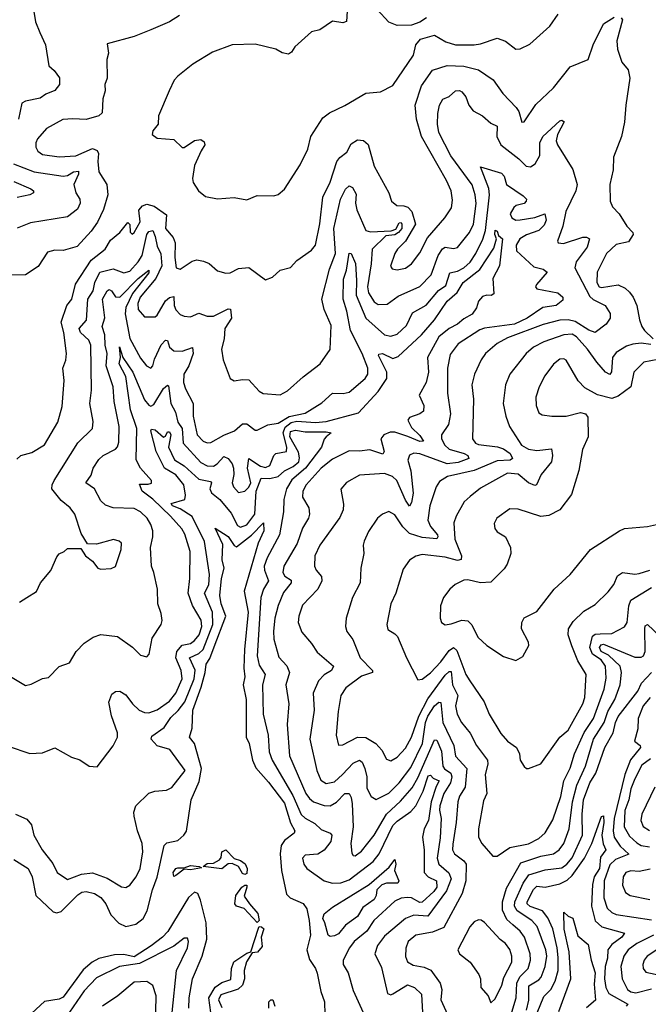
# Model space of a CAD drawing. Extents: x 1245515 to 1420776, y 606314 to 671314.
# Tile 311 of 385: x 1391356 to 1394369, y 648214 to 652936. Entities that reach past the tile are written whole.
import ezdxf

# ---------------------------------------------------------------- set-up
doc = ezdxf.new("R2010")
doc.units = 0

msp = doc.modelspace()

# ---------------------------------------------------------------- linework, layer by layer
at = {"layer": '0CON10XD'}
for points in [[(1391424.5, 652975), (1391431.5, 652925), (1391452.2, 652875), (1391480.8, 652815), (1391495.7, 652715), (1391521.7, 652691.7), (1391546.5, 652656.5), (1391546.4, 652625), (1391525, 652596.6), (1391481.1, 652578.9), (1391455, 652558.6), (1391384.4, 652545.6), (1391366.2, 652535), (1391350.6, 652459.4)], [(1392928.3, 653001.7), (1392923, 652927), (1392905, 652921.1), (1392855, 652928.6), (1392795, 652887.1), (1392755, 652877.5), (1392675, 652806), (1392659.5, 652780.5), (1392645, 652770), (1392615, 652776), (1392584.5, 652794.5), (1392485, 652818.9), (1392375, 652815.6), (1392279.8, 652780.2), (1392187, 652723), (1392115, 652664.3), (1392097.1, 652645), (1392072.9, 652595), (1392021.2, 652475), (1392020, 652435), (1391995, 652402.5), (1391991.2, 652385), (1392015, 652366.7), (1392095, 652361.2), (1392135, 652322.5), (1392145, 652322.5), (1392195, 652355.6), (1392225, 652361.4), (1392239.8, 652349.8), (1392243.3, 652335), (1392226.9, 652306.9), (1392195, 652236.2), (1392184.4, 652174.4), (1392187.5, 652155), (1392214.2, 652114.2), (1392247.5, 652087.5), (1392305, 652075.8), (1392385, 652083.3), (1392445, 652072.5), (1392495, 652093.3), (1392575, 652091.2), (1392595, 652096.7), (1392625, 652122.5), (1392700.9, 652239.1), (1392736.9, 652315), (1392751.9, 652375), (1392808.6, 652465), (1392840.9, 652489.1), (1392915, 652524.2), (1393016.1, 652583.9), (1393085, 652590), (1393145, 652620), (1393244.4, 652765), (1393254.5, 652815), (1393277.1, 652842.9), (1393345, 652861.1), (1393399.1, 652829.1), (1393445, 652814.7), (1393535, 652814.6), (1393565, 652819.1), (1393645, 652846.4), (1393685, 652832.7), (1393735, 652794.2), (1393755, 652795.8), (1393802.2, 652817.8), (1393897.8, 652905), (1393937.4, 652962.6)], [(1393305.8, 652944.2), (1393275, 652924), (1393235, 652910), (1393165, 652907.1), (1393125, 652924), (1393070, 652985)], [(1392121.9, 652955), (1392075, 652925.6), (1391985, 652886.5), (1391905, 652855.6), (1391775, 652820), (1391782, 652775), (1391774, 652745), (1391776, 652655), (1391764.2, 652625), (1391765.8, 652595), (1391754.6, 652555.4), (1391751.2, 652488.8), (1391736, 652474), (1391675, 652457.2), (1391610.5, 652460.5), (1391562.9, 652457.1), (1391485, 652414.6), (1391441.9, 652365), (1391433.3, 652345), (1391433.3, 652325), (1391443.1, 652305), (1391465, 652289.6), (1391545, 652278.7), (1391625, 652282.8), (1391705, 652317.8), (1391728.1, 652308.1), (1391734.3, 652294.3), (1391730.3, 652255), (1391736.2, 652206.2), (1391774.2, 652145), (1391779.5, 652095), (1391758.1, 652025), (1391729.5, 651965), (1391698.6, 651921.4), (1391631.3, 651848.7), (1391565, 651828.1), (1391525, 651830.6), (1391488.9, 651821.1), (1391445, 651751.9), (1391385, 651712.3), (1391305, 651710.9)], [(1391342.7, 650827.3), (1391362.5, 650845), (1391415, 650860.5), (1391475, 650897.5), (1391538.9, 651005), (1391559.3, 651080.7), (1391570, 651205), (1391563.2, 651265), (1391577.4, 651302.6), (1391580, 651335), (1391568.1, 651435), (1391555.9, 651485), (1391581.9, 651565), (1391605.8, 651595), (1391623.5, 651666.5), (1391698.2, 651781.8), (1391766.2, 651835), (1391792.3, 651877.7), (1391836.4, 651915), (1391875, 651962.5), (1391884.2, 651954.2), (1391886.5, 651916.5), (1391895, 651907.5), (1391905, 651915.7), (1391933.1, 651966.9), (1391927.6, 652022.4), (1391945, 652043.2), (1391965, 652051.1), (1392001.2, 652041.2), (1392059.7, 651999.7), (1392054.5, 651934.5), (1392091.3, 651891.3), (1392101.3, 651865), (1392100, 651795), (1392106, 651745), (1392125, 651738.9), (1392183, 651777), (1392205, 651783.8), (1392237.9, 651777.9), (1392265, 651766), (1392305, 651730.8), (1392345, 651720.6), (1392365, 651721.1), (1392405, 651743.1), (1392455, 651746.7), (1392535, 651688.8), (1392568.7, 651701.3), (1392605, 651734), (1392655, 651747.5), (1392685, 651780), (1392755, 651830.6), (1392773.6, 651855), (1392795, 651956.7), (1392809.7, 652085), (1392845, 652156.7), (1392876.4, 652255), (1392890.8, 652275), (1392925, 652300), (1392945, 652340.5), (1392975, 652359.1), (1393005, 652356.9), (1393026.8, 652336.8), (1393055, 652233.8), (1393126.2, 652105), (1393138.6, 652065), (1393164.5, 652044.5), (1393197.4, 652042.6), (1393216.7, 652036.7), (1393235.8, 652015.8), (1393252.8, 651955), (1393206.2, 651873.8), (1393166.8, 651835), (1393154.7, 651815), (1393134.2, 651754.2), (1393141.3, 651741.3), (1393165.5, 651735.5), (1393205, 651744), (1393235, 651764.5), (1393275, 651817.5), (1393310.9, 651889.1), (1393393.5, 651985), (1393426.5, 652033.5), (1393430.6, 652070.6), (1393423.8, 652115), (1393401.8, 652165), (1393281.6, 652375), (1393258.1, 652458.1), (1393252.2, 652525), (1393281.8, 652618.2), (1393335, 652693.1), (1393405, 652715.7), (1393485, 652712), (1393555.2, 652695.2), (1393625, 652647.9), (1393671.5, 652581.5), (1393736.5, 652515), (1393748.9, 652495), (1393763.3, 652445), (1393775, 652446.2), (1393830.6, 652529.4), (1393915, 652609.4), (1393995, 652710), (1394080.5, 652745), (1394104.7, 652815.3), (1394155, 652916.5), (1394205, 652948.1)], [(1394240, 652945), (1394246, 652935), (1394219.1, 652835), (1394222.3, 652795), (1394242.4, 652732.4), (1394272.9, 652695), (1394280.6, 652655), (1394260.9, 652525), (1394256, 652444), (1394240.5, 652375), (1394203, 652277), (1394201.1, 652215), (1394184.4, 652145), (1394186.7, 652065), (1394197.8, 652037.8), (1394230, 652005), (1394266.2, 651945), (1394295.3, 651915.3), (1394296.4, 651905), (1394275, 651870.4), (1394215, 651858.1), (1394169.3, 651815), (1394123.8, 651725), (1394122.6, 651675), (1394133.5, 651655), (1394145, 651651.6), (1394225, 651663.6), (1394258.8, 651648.8), (1394279.7, 651629.7), (1394297.6, 651605), (1394314.2, 651565), (1394326.5, 651496.5), (1394338.9, 651465), (1394351.1, 651445), (1394392.5, 651405)], [(1391355, 650142), (1391391.2, 650165), (1391437, 650193), (1391455.6, 650234.4), (1391506.4, 650293.6), (1391535, 650360), (1391545.9, 650374.1), (1391570, 650385), (1391585, 650400), (1391650, 650400), (1391671.2, 650365), (1391705, 650338.8), (1391731.2, 650305), (1391745, 650300), (1391795, 650303.1), (1391816.3, 650313.7), (1391843.3, 650395), (1391844.3, 650425), (1391833.8, 650435), (1391806.8, 650443.2), (1391725, 650420), (1391681.7, 650421.7), (1391651.2, 650471.2), (1391621.2, 650565), (1391597.8, 650595), (1391555, 650630), (1391510, 650685), (1391511.5, 650705), (1391521.8, 650725), (1391635, 650906.5), (1391704.7, 650975.3), (1391709.3, 651009.3), (1391692.4, 651095), (1391701.2, 651158.8), (1391697.3, 651375), (1391688.2, 651398.2), (1391647.2, 651435), (1391641.3, 651455), (1391676.2, 651495), (1391683.2, 651595), (1391707.8, 651635), (1391716.2, 651675), (1391740, 651725), (1391805, 651740.6), (1391855, 651722.2), (1391885, 651730.3), (1391925, 651773.8), (1391943.6, 651805), (1391965, 651906.1), (1391975, 651920.5), (1391994.4, 651924.4), (1392006.4, 651896.4), (1392015, 651849.1), (1392032.6, 651812.6), (1392038.1, 651755), (1392009, 651695), (1391933.6, 651605), (1391922, 651575), (1391924.1, 651545), (1391955, 651510), (1392005, 651510.9), (1392015, 651518.1), (1392055, 651586.6), (1392075, 651603.6), (1392095, 651608), (1392096.9, 651565), (1392104.2, 651544.2), (1392125, 651522.5), (1392145, 651514.3), (1392175, 651510.8), (1392215, 651527.9), (1392255, 651513.7), (1392285, 651513.2), (1392355, 651549.2), (1392367.1, 651547.1), (1392372.2, 651505), (1392340.3, 651455), (1392337.2, 651405), (1392323.8, 651355), (1392330.9, 651305), (1392364.5, 651214.5), (1392385, 651204.2), (1392425, 651210.8), (1392455, 651208), (1392505, 651154.3), (1392522.8, 651142.8), (1392605, 651136.4), (1392639.4, 651155), (1392715, 651223.3), (1392796.7, 651285), (1392845.3, 651354.7), (1392848.7, 651468.7), (1392816.2, 651545), (1392803.8, 651595), (1392841.4, 651738.6), (1392869.4, 651815), (1392861.6, 651935), (1392894.8, 652075), (1392917.5, 652122.5), (1392935, 652139.6), (1392951.4, 652131.4), (1392969.3, 652099.3), (1392966.7, 652055), (1392973.1, 652023.1), (1393015.7, 651925), (1393038.3, 651918.3), (1393137.3, 651922.7), (1393158.5, 651931.5), (1393175, 651961), (1393185, 651962.7), (1393188.7, 651955), (1393187.5, 651935), (1393172, 651915), (1393155, 651903.7), (1393111.3, 651898.7), (1393046.4, 651835), (1393041.5, 651765), (1393022.7, 651655), (1393028.5, 651625), (1393055, 651583.2), (1393075, 651570), (1393118.5, 651571.5), (1393170.7, 651609.3), (1393275, 651655.9), (1393328.2, 651711.8), (1393362.2, 651805), (1393382.5, 651837.5), (1393395, 651844.1), (1393435, 651837.7), (1393455, 651843.6), (1393511.9, 651915), (1393531.1, 651955), (1393544.3, 652054.3), (1393540, 652095), (1393525, 652143.8), (1393423.5, 652283.5), (1393366.1, 652395), (1393358.8, 652435), (1393360.6, 652485), (1393368.9, 652525), (1393385, 652554.4), (1393415, 652567.5), (1393445, 652594.3), (1393465, 652595.6), (1393475, 652589.4), (1393495, 652565.7), (1393509.4, 652525), (1393529.3, 652499.3), (1393575, 652474.2), (1393615, 652439.4), (1393645, 652425.5), (1393643.8, 652375), (1393662.5, 652335), (1393748.6, 652268.6), (1393783.2, 652233.2), (1393805, 652230.7), (1393826.4, 652243.6), (1393850, 652285), (1393850, 652345), (1393863.8, 652376.2), (1393945, 652450.9), (1393955, 652454.4), (1393965.4, 652445.4), (1393934.7, 652385.3), (1393928.5, 652355), (1393934.6, 652335), (1394007.8, 652217.8), (1394027.8, 652145), (1394021.9, 652115), (1393974.7, 652015), (1393960.4, 651945), (1393934.3, 651874.3), (1393937.5, 651865), (1393962.8, 651862.8), (1394055, 651892.5), (1394072.8, 651892.8), (1394086.9, 651885), (1394076, 651845), (1394024.2, 651775), (1394017.2, 651745), (1394088.9, 651608.9), (1394105, 651593.6), (1394162.2, 651565), (1394186.2, 651526.2), (1394186.9, 651505), (1394167.8, 651475), (1394114.4, 651435.6), (1394085, 651446.8), (1394018.4, 651488.4), (1393985, 651495.5), (1393945, 651494.2), (1393865, 651474.2), (1393695, 651409.8), (1393645, 651382.2), (1393589.1, 651335), (1393567.9, 651305), (1393536.9, 651235), (1393523.3, 651185), (1393531.5, 651115), (1393526.9, 650925), (1393540.9, 650905), (1393555, 650898.6), (1393646.9, 650886.9), (1393675, 650877), (1393707.7, 650855), (1393718.5, 650831.5), (1393706.5, 650823.5), (1393645, 650820), (1393535, 650774.1), (1393407.5, 650745), (1393368.5, 650721.5), (1393353.1, 650695), (1393321.6, 650605), (1393313.1, 650535), (1393324.8, 650505), (1393359.2, 650465), (1393361.1, 650455), (1393355, 650446.5), (1393285, 650452.1), (1393225, 650472), (1393192.7, 650502.7), (1393155, 650561.5), (1393125, 650577.1), (1393095, 650564.3), (1393071.4, 650545), (1393028.8, 650481.2), (1393007.8, 650435), (1393002.2, 650415), (1393006.4, 650375), (1392991.2, 650305), (1392989.1, 650235), (1392950.9, 650165), (1392921.8, 650065), (1392917.8, 650025), (1392925, 650001.2), (1392952.9, 649962.9), (1392988.5, 649875), (1393047.1, 649815), (1393048, 649805), (1392995, 649786.9), (1392919, 649731), (1392895.4, 649695), (1392882.3, 649617.7), (1392872.5, 649505), (1392885, 649457.1), (1392905, 649457.3), (1392975, 649494.1), (1393015, 649492.7), (1393063.8, 649463.8), (1393091.9, 649431.9), (1393115, 649390), (1393135, 649380.6), (1393165, 649399.6), (1393205, 649442.3), (1393235, 649495.5), (1393268.9, 649595), (1393312, 649678), (1393395, 649792.5), (1393415, 649810.2), (1393425, 649809.6), (1393430.7, 649745), (1393455.8, 649695), (1393445.6, 649645), (1393452.6, 649605), (1393474.6, 649565), (1393515, 649513.5), (1393545.3, 649455), (1393598.8, 649385), (1393600, 649365), (1393586.9, 649315), (1393595.3, 649225), (1393579.5, 649189.5), (1393554.7, 649055), (1393555.4, 649015.4), (1393571.1, 648985), (1393623.6, 648923.6), (1393645, 648923.8), (1393705, 648965.4), (1393795, 648983.8), (1393845, 649009.1), (1393875, 649036.5), (1393912.2, 649097.8), (1393949.6, 649210.4), (1393964, 649285), (1393994.2, 649345.8), (1394016.4, 649415), (1394062.3, 649517.7), (1394106.4, 649585), (1394158.6, 649725), (1394167.5, 649777.5), (1394164.3, 649835), (1394143.4, 649865), (1394102.1, 649892.1), (1394088.5, 649925), (1394101.5, 649978.5), (1394115, 649988.7), (1394139.3, 649990.7)], [(1391327.3, 652245), (1391425, 652205.5), (1391565, 652185.2), (1391585, 652188.2), (1391615, 652206.1), (1391638.7, 652208.7), (1391639, 652195), (1391615.2, 652145), (1391625.2, 652105.2), (1391644.8, 652074.8), (1391646, 652056), (1391632.8, 652027.2), (1391585, 651989.8), (1391408, 651962), (1391345, 651936.4)], [(1391796.2, 651635), (1391815, 651606.7), (1391835.7, 651604.3), (1391924.1, 651695), (1391975, 651734), (1391975, 651720.9), (1391897.1, 651622.9), (1391864.9, 651555), (1391861.5, 651525), (1391885, 651407.1), (1391935, 651312.5), (1391963.6, 651275), (1391985, 651264.6), (1391994.7, 651275.3), (1392001.8, 651308.2), (1392035, 651376.2), (1392055, 651398.8), (1392065, 651396.9), (1392075, 651364.5), (1392095, 651347.4), (1392135, 651346.1), (1392185, 651364.3), (1392187.2, 651335), (1392167.7, 651275), (1392143.5, 651235), (1392141.6, 651195), (1392150.7, 651165), (1392187.2, 651095), (1392188.6, 651035), (1392207.5, 650945), (1392235, 650914.6), (1392255, 650906.9), (1392272.1, 650907.9), (1392335, 650943.5), (1392386.5, 650963.5), (1392425, 650997.1), (1392445, 650996.8), (1392485, 650967.5), (1392495, 650967.3), (1392545, 650992.7), (1392595, 651000.5), (1392647.3, 651032.7), (1392725, 651049.3), (1392805, 651097.9), (1392855, 651144.5), (1392907.6, 651142.4), (1392935, 651149.1), (1393011.8, 651215), (1393024.7, 651235.3), (1393025.8, 651265), (1392998.1, 651335), (1392941.2, 651445), (1392925, 651537.5), (1392907.2, 651595), (1392908.4, 651691.6), (1392922.9, 651735), (1392935, 651815.6), (1392945, 651814.4), (1392966.3, 651766.3), (1392970.5, 651685), (1392969.7, 651615), (1393015, 651504.7), (1393105, 651424.2), (1393135, 651417.5), (1393165, 651428.1), (1393210.8, 651469.2), (1393239.8, 651530.2), (1393305, 651565.8), (1393363.2, 651636.8), (1393398.6, 651661.4), (1393418.7, 651721.3), (1393455, 651729.5), (1393485, 651745.5), (1393515, 651773), (1393542.4, 651815), (1393576.2, 651883.8), (1393589, 651925), (1393608.9, 652095), (1393605.5, 652125.5), (1393565, 652230), (1393665, 652199.2), (1393678.2, 652185), (1393690, 652145), (1393769.5, 652090.5), (1393784.8, 652075), (1393784.3, 652065), (1393775, 652054.8), (1393735.5, 652045), (1393725, 652035.3), (1393707.9, 652005), (1393714.5, 651985), (1393734.8, 651974.8), (1393755, 651975.8), (1393825, 651987), (1393874, 652004), (1393880.1, 651975), (1393869.5, 651950.5), (1393845.1, 651924.9), (1393785, 651904.5), (1393753.3, 651885), (1393735.9, 651855), (1393736.9, 651826.9), (1393820.8, 651750.8), (1393865, 651738.9), (1393884.4, 651725), (1393833.1, 651665), (1393829.1, 651655), (1393834.4, 651645), (1393936.5, 651626.5), (1393959.5, 651605), (1393960, 651590), (1393927.1, 651565), (1393864.2, 651555), (1393788.5, 651505), (1393728.1, 651475), (1393585, 651456.8), (1393561.6, 651448.4), (1393458.6, 651381.4), (1393419.8, 651330.2), (1393406.3, 651265), (1393406.3, 651145), (1393421.6, 651045), (1393411.9, 650995), (1393378.8, 650945), (1393378, 650925), (1393393.4, 650895), (1393415, 650875.2), (1393486.2, 650855), (1393503.9, 650845), (1393509.5, 650830.5), (1393457.8, 650812.2), (1393405, 650804.9), (1393275, 650853.3), (1393245, 650856.2), (1393225, 650847.1), (1393217.5, 650822.5), (1393231.6, 650771.6), (1393243, 650665), (1393235, 650620), (1393225, 650602.9), (1393205, 650631.8), (1393164.3, 650725), (1393143.6, 650745), (1393105, 650758.9), (1392985, 650750.5), (1392923.1, 650716.9), (1392895.7, 650684.3), (1392907.8, 650612.2), (1392906.1, 650585), (1392891.3, 650548.7), (1392795.2, 650414.8), (1392771.2, 650365), (1392768.9, 650315), (1392777.1, 650295), (1392802.5, 650265), (1392803.8, 650245), (1392785, 650204.4), (1392712.6, 650127.4), (1392694.2, 650075.8), (1392691.8, 650045), (1392708, 649998), (1392755, 649944.4), (1392782.4, 649902.4), (1392860, 649835), (1392851.2, 649815), (1392815.9, 649794.1), (1392788, 649765), (1392762.7, 649705), (1392767.8, 649625), (1392747.5, 649485), (1392781.1, 649335), (1392799.1, 649289.1), (1392825, 649272.6), (1392865, 649279.8), (1392903.4, 649315), (1392955, 649369.4), (1392985, 649383.8), (1392997.3, 649375), (1393011.1, 649345), (1393019.6, 649305), (1393019.5, 649249.5), (1393040.5, 649210.5), (1393065, 649195.4), (1393125, 649226.8), (1393175, 649276.5), (1393230.6, 649349.4), (1393287.8, 649465), (1393302, 649565), (1393313, 649595), (1393345, 649645.7), (1393365, 649662), (1393375, 649661.4), (1393384.2, 649565), (1393437, 649455), (1393445, 649403.3), (1393499.6, 649345), (1393491.8, 649255), (1393465, 649212.2), (1393455.7, 649185), (1393449, 649085), (1393431.7, 648981.8), (1393431.2, 648955), (1393440, 648935), (1393485, 648902.3), (1393496.2, 648885), (1393495.2, 648805), (1393477.5, 648745), (1393388.8, 648581.2), (1393335, 648559.8), (1393254.4, 648545), (1393218.8, 648515), (1393206.9, 648483.1), (1393205, 648442.5), (1393215, 648417.8), (1393242, 648402), (1393295, 648391.2), (1393327.4, 648377.4), (1393371.1, 648315), (1393379.3, 648285), (1393375.4, 648235), (1393406.7, 648165)], [(1391329, 652159), (1391410, 652125), (1391422.5, 652115), (1391422, 652105), (1391405, 652095.7), (1391345, 652082.5)], [(1391301.5, 649451.5), (1391405, 649416.9), (1391465, 649420), (1391525, 649444.3), (1391605, 649398.8), (1391645, 649386.7), (1391690, 649355), (1391728.3, 649351.7), (1391805, 649453.3), (1391825.6, 649495), (1391825.6, 649515), (1391796.3, 649596.3), (1391783.1, 649663.1), (1391798.8, 649701.2), (1391815, 649713.3), (1391836.7, 649715), (1391865, 649697.8), (1391897.1, 649655), (1391929.4, 649625), (1391955, 649612.5), (1391975, 649611), (1392015, 649626), (1392075, 649667.1), (1392105.2, 649705), (1392135.2, 649775), (1392130.8, 649815), (1392105.2, 649875), (1392110.2, 649905), (1392134.6, 649935.4), (1392175, 649944.1), (1392195, 649958.6), (1392216.2, 649985), (1392228.7, 650025), (1392225.6, 650055.6), (1392185, 650125.6), (1392163.8, 650185), (1392172.2, 650255), (1392173.1, 650385), (1392148.2, 650468.2), (1392133.6, 650493.6), (1392079.2, 650555), (1391995, 650636), (1391943.1, 650675), (1391931.4, 650708.6), (1391972.1, 650707.9), (1391987.6, 650712.4), (1391988.8, 650725), (1391935.9, 650785), (1391914.7, 650824.8), (1391917.1, 650975), (1391887.9, 651065), (1391864.9, 651225), (1391832.9, 651285), (1391840, 651315), (1391835, 651366.7), (1391850.5, 651315), (1391898.8, 651245), (1391955, 651112.2), (1391975, 651087.1), (1391985, 651082.9), (1391999.6, 651090.4), (1392045, 651167.6), (1392065, 651183.5), (1392069.6, 651179.6), (1392081.2, 651095), (1392103.8, 651053.8), (1392114.4, 651005), (1392135.4, 650975), (1392140.7, 650905), (1392225, 650812.2), (1392255, 650796.7), (1392285, 650795.2), (1392302.2, 650805), (1392335, 650840.7), (1392355, 650831.5), (1392375, 650806.4), (1392381.3, 650785), (1392382.8, 650755), (1392375.3, 650715), (1392380.4, 650695), (1392405, 650667.8), (1392435, 650674.4), (1392455, 650694.4), (1392464, 650715), (1392448.3, 650785), (1392455, 650831.4), (1392510.3, 650795), (1392535, 650787.6), (1392555, 650798.2), (1392574.8, 650845.2), (1392584.5, 650855), (1392635, 650864.6), (1392637, 650885), (1392618.6, 650955), (1392628.9, 650981.1), (1392656.9, 651003.1), (1392685, 651010.1), (1392775, 651004.3), (1392825, 651009.3), (1392979.6, 651050.4), (1393075, 651152.5), (1393116.5, 651215), (1393115.7, 651245), (1393076.7, 651325), (1393078.3, 651331.7), (1393095, 651334.6), (1393145, 651311.3), (1393169.8, 651320.2), (1393282.9, 651425), (1393343.8, 651496.2), (1393405.8, 651585), (1393453, 651627), (1393482, 651675), (1393562.3, 651737.7), (1393629.7, 651840.3), (1393641.8, 651885), (1393633.9, 651905), (1393636, 651926), (1393645, 651921.2), (1393650.9, 651900.9), (1393670, 651885), (1393656.9, 651755), (1393624.8, 651695.2), (1393628.3, 651621.7), (1393616.9, 651613.1), (1393595, 651614.3), (1393575, 651607.6), (1393554.7, 651585.3), (1393546.6, 651553.4), (1393525.8, 651524.2), (1393485, 651500.5), (1393455.3, 651474.7), (1393415, 651454), (1393365.3, 651415), (1393310.5, 651315), (1393315.9, 651245), (1393304.4, 651195.6), (1393271.8, 651135), (1393293.8, 651085), (1393291.7, 651058.3), (1393274.2, 651045), (1393225, 651027.3), (1393217.3, 651015), (1393235, 650979.6), (1393275, 650941.1), (1393292.1, 650915), (1393275, 650912), (1393217.4, 650937.4), (1393155, 650956.8), (1393132.6, 650957.4), (1393102.2, 650945), (1393086.7, 650925), (1393102.8, 650865), (1393097.7, 650852.3), (1393035, 650873), (1392985, 650866.4), (1392935, 650867.8), (1392855, 650828.4), (1392801.6, 650785), (1392729.7, 650705), (1392713.1, 650675), (1392711.8, 650645), (1392742.5, 650595), (1392745.4, 650565), (1392740.4, 650545), (1392712.2, 650497.8), (1392686, 650424), (1392622.6, 650315), (1392617.1, 650285), (1392627.5, 650267.5), (1392657, 650247), (1392657.7, 650235), (1392620.9, 650189.1), (1392595, 650126.9), (1392579.4, 650065), (1392572.4, 650002.4), (1392575.3, 649965), (1392598, 649878), (1392637.6, 649837.6), (1392649.2, 649805), (1392632.8, 649745), (1392646.5, 649655), (1392638.9, 649555), (1392650, 649405), (1392727.8, 649225), (1392745, 649200.3), (1392764.5, 649185), (1392815, 649166.4), (1392845, 649165.8), (1392875, 649183.7), (1392915, 649224.6), (1392935, 649224.4), (1392945.2, 649205.2), (1392950.4, 649175), (1392955.2, 649065), (1392943.4, 648985), (1392948, 648938), (1392955, 648927.5), (1392965, 648925.6), (1392995, 648947.3), (1393056.2, 649025), (1393114, 649126), (1393182.1, 649187.9), (1393238, 649252), (1393265, 649299.4), (1393345, 649481.5), (1393355, 649480.4), (1393377.7, 649427.7), (1393385.2, 649355), (1393392.4, 649342.4), (1393422.5, 649322.5), (1393428.1, 649305), (1393420.6, 649275), (1393389.7, 649225), (1393370.8, 649165), (1393368.5, 649145), (1393377.2, 649105), (1393371.4, 649011.4), (1393356.8, 648915), (1393365.5, 648885.5), (1393413.9, 648843.9), (1393424.2, 648815), (1393402.5, 648757.4), (1393313.4, 648636.6), (1393245, 648641.7), (1393205.4, 648625), (1393105, 648540.4), (1393072, 648495), (1393059.2, 648455), (1393089.9, 648389.9), (1393120, 648265), (1393135, 648259.2), (1393145, 648263.4), (1393215, 648306.5), (1393249.5, 648295), (1393281.9, 648261.9), (1393287, 648175)], [(1391305, 649790), (1391385, 649741.9), (1391411.7, 649748.3), (1391465, 649776), (1391495, 649781.2), (1391545.6, 649834.4), (1391595, 649851.2), (1391627.5, 649905), (1391665, 649945.7), (1391708.8, 649975), (1391745, 649986.9), (1391825, 649978.1), (1391896.9, 649926.9), (1391935, 649888.8), (1391965, 649880), (1391977.1, 649892.9), (1391990.9, 649969.1), (1392034.2, 650035.8), (1392038.6, 650055), (1392035, 650087.5), (1392019.1, 650135), (1392017.7, 650205), (1392000, 650285), (1391988.9, 650315), (1391983.3, 650405), (1391994.7, 650455), (1391994.1, 650485), (1391985.3, 650515), (1391967.3, 650545), (1391935, 650575.4), (1391905, 650592), (1391804.7, 650594.7), (1391767.5, 650607.5), (1391745, 650628.8), (1391714.5, 650685), (1391673.1, 650715), (1391699.1, 650750.9), (1391707.9, 650785), (1391735, 650825.7), (1391755.8, 650845), (1391815, 650876.4), (1391825, 650887.1), (1391830.8, 650909.1), (1391833.2, 650985), (1391809, 651105), (1391804.2, 651175), (1391771, 651275), (1391775.2, 651335), (1391766.6, 651375), (1391765.2, 651425), (1391751.7, 651465), (1391764.4, 651505.6), (1391752.9, 651595), (1391775, 651635.4), (1391785, 651642.3), (1391796.2, 651635)], [(1394381.7, 651378.3), (1394335, 651384.2), (1394295, 651379.6), (1394265, 651369.8), (1394215, 651339.6), (1394198, 651315), (1394192.9, 651247.1), (1394185, 651234.1), (1394165, 651245.7), (1394122.5, 651292.5), (1394077.8, 651355), (1394025, 651415.2), (1394005, 651427.6), (1393965, 651424.3), (1393869, 651391), (1393819.4, 651365), (1393783.5, 651335), (1393705, 651235.7), (1393684.4, 651185), (1393674.3, 651095.7), (1393686.5, 651035), (1393704.1, 650984.1), (1393762.1, 650895), (1393795, 650875.9), (1393835, 650869.1), (1393905, 650878.1), (1393910, 650845), (1393905, 650815.8), (1393855.4, 650755), (1393833.8, 650705), (1393825, 650702.5), (1393795, 650715.3), (1393745, 650756), (1393695, 650760.2), (1393565, 650688.2), (1393515, 650648.9), (1393486, 650624), (1393447.8, 650555), (1393438, 650522), (1393441.7, 650445), (1393474.2, 650365), (1393473.1, 650346.9), (1393455, 650341.6), (1393395, 650358.3), (1393285, 650371.2), (1393255, 650362.2), (1393225, 650342.9), (1393195, 650300), (1393159.1, 650185), (1393134.5, 650135), (1393115.7, 650035), (1393120.8, 650010.8), (1393155, 649990.8), (1393167, 649977), (1393210.5, 649875), (1393265, 649770), (1393285, 649773.3), (1393325, 649803.1), (1393375, 649855.9), (1393415, 649911.2), (1393435, 649925.3), (1393451.2, 649911.2), (1393495.3, 649795), (1393513.9, 649765), (1393582.7, 649665), (1393606.7, 649605), (1393662.2, 649512.2), (1393695, 649475.8), (1393737.1, 649445), (1393751.5, 649415), (1393755.8, 649385), (1393775, 649353.3), (1393785, 649343.8), (1393795, 649343.8), (1393855, 649366.2), (1393944.7, 649495.3), (1393985, 649528.6), (1394055, 649654.4), (1394064.6, 649685), (1394072, 649795), (1394031.4, 649861.4), (1394002.2, 649932.2), (1393985.8, 649985), (1393986.2, 650015), (1394009.9, 650050.1), (1394060.3, 650099.7), (1394115, 650130.6), (1394177.6, 650192.4), (1394203.7, 650226.3), (1394221.9, 650268.1), (1394245, 650284.4), (1394305, 650276.2), (1394325, 650279.6), (1394376, 650295)], [(1394415, 651306.2), (1394347.4, 651292.6), (1394300, 651245), (1394285.2, 651174.8), (1394225, 651130.5), (1394195, 651119.7), (1394126.6, 651136.6), (1394065, 651170), (1394033.3, 651203.3), (1393975, 651302.9), (1393965, 651309.1), (1393945, 651307.5), (1393915, 651283.8), (1393872.9, 651227.1), (1393846.6, 651175), (1393830.9, 651125), (1393831.1, 651085), (1393845, 651050.8), (1393860.2, 651040.2), (1393906.5, 651033.5), (1393975, 651033.8), (1394045, 651051.9), (1394068, 651045), (1394078.8, 651028.8), (1394081.5, 650935), (1394054.6, 650875), (1394036.8, 650773.2), (1394001.4, 650658.6), (1393945, 650584.4), (1393892.4, 650557.6), (1393853.7, 650553.7), (1393745, 650588.1), (1393705, 650589.2), (1393643.8, 650545), (1393630.7, 650519.3), (1393633.3, 650495), (1393645, 650480), (1393685.6, 650455.6), (1393709.4, 650405), (1393710.8, 650375), (1393692.9, 650325), (1393678.7, 650301.3), (1393615, 650238.9), (1393565, 650234.5), (1393505, 650249.2), (1393485, 650247.7), (1393443.8, 650226.2), (1393418.1, 650205), (1393388.1, 650165), (1393373.1, 650125), (1393371.4, 650065), (1393378, 650045), (1393395.7, 650034.3), (1393425, 650037.8), (1393475, 650055.6), (1393505, 650052.9), (1393524, 650034), (1393552.5, 649975), (1393594.7, 649934.7), (1393675, 649881.2), (1393735, 649862), (1393768.2, 649881.8), (1393796.9, 649935), (1393795, 649950), (1393761.1, 650015), (1393763.9, 650045), (1393773.7, 650066.3), (1393835, 650097.1), (1393918.1, 650205), (1393994.3, 650275), (1394092.2, 650395), (1394232, 650485), (1394255, 650495.5), (1394365, 650504.4), (1394495, 650534.3)], [(1391336.2, 649125), (1391390.9, 649100.9), (1391413.6, 649075), (1391424.4, 649025), (1391464.5, 648955), (1391515, 648889.2), (1391535.4, 648845.4), (1391585, 648811.8), (1391651.9, 648838.1), (1391705, 648844.8), (1391775, 648819.3), (1391845, 648776.4), (1391865, 648774.4), (1391885, 648785.7), (1391915, 648825.7), (1391934, 648865), (1391945.9, 648945), (1391943.4, 648985), (1391921.1, 649045), (1391904.6, 649115.4), (1391903.8, 649135), (1391913.5, 649165), (1391975, 649225.6), (1392003.7, 649236.3), (1392059.4, 649240.6), (1392085, 649253.1), (1392149.4, 649335), (1392075.6, 649435), (1392015, 649452.9), (1391986.7, 649485), (1391989.7, 649500.3), (1392048.4, 649541.6), (1392080.2, 649589.8), (1392116.7, 649623.3), (1392148.4, 649665), (1392192.1, 649775), (1392196.7, 649816.7), (1392169.5, 649875), (1392215, 649896.5), (1392236.5, 649915), (1392282.9, 650035), (1392280.8, 650095), (1392242.9, 650185), (1392263.4, 650225), (1392266.3, 650275), (1392242.6, 650432.6), (1392182.6, 650552.6), (1392125, 650590.2), (1392088.9, 650605), (1392082.7, 650615), (1392147.2, 650635), (1392151.1, 650655), (1392142.8, 650705), (1392105, 650752.3), (1392051.2, 650785), (1392011.3, 650865), (1391984.6, 650964.6)], [(1391984.6, 650964.6), (1391987.5, 650972.5), (1392005, 650968.5), (1392045, 650933.8), (1392055, 650938.6), (1392065, 650959.5), (1392075, 650958.9), (1392081.6, 650945), (1392069.7, 650885), (1392098.9, 650825), (1392145, 650796.8), (1392215, 650732.6), (1392270.8, 650720.8), (1392276.2, 650715), (1392267.7, 650685), (1392275, 650666.7), (1392315.3, 650635), (1392369.5, 650569.5), (1392400.4, 650510.4), (1392415, 650501.6), (1392445, 650512.6), (1392484, 650565), (1392490.1, 650675), (1392513.5, 650736.5), (1392555, 650735.4), (1392595.3, 650744.7), (1392625, 650772.4), (1392667.6, 650792.4), (1392694.5, 650815), (1392698.2, 650835), (1392692.2, 650862.2), (1392651.2, 650935), (1392655, 650961.2), (1392677.7, 650967.7), (1392725, 650959.2), (1392825, 650959.6), (1392850, 650955), (1392825.6, 650934.4), (1392815.8, 650924.2), (1392803.3, 650885), (1392725.9, 650785), (1392661.5, 650728.5), (1392636, 650685), (1392623, 650635), (1392620.9, 650575), (1392602.1, 650465), (1392543, 650355), (1392527.8, 650315), (1392529, 650295), (1392549.6, 650245), (1392524.4, 650205), (1392512, 650165), (1392494.8, 649885.2), (1392505, 649840), (1392533.3, 649795), (1392519.5, 649745), (1392522.8, 649605), (1392546.8, 649505), (1392552.8, 649425), (1392566.5, 649385), (1392665.5, 649215), (1392705, 649124.2), (1392725, 649105.7), (1392771, 649081), (1392802.1, 649052.1), (1392844, 649035), (1392853.1, 649025), (1392847.5, 648995), (1392815, 648953.3), (1392785, 648933.9), (1392725, 648928.2), (1392711.4, 648915), (1392718.1, 648885), (1392732.5, 648865), (1392815, 648806.1), (1392855, 648794.8), (1392895, 648796.7), (1392935, 648810.8), (1393051.1, 648898.9), (1393079.8, 648935), (1393145, 649070.7), (1393165, 649091.6), (1393231.3, 649138.7), (1393255, 649165.9), (1393289.9, 649235), (1393315, 649308.7), (1393325, 649312.7), (1393337.8, 649297.8), (1393355, 649290.5), (1393366.5, 649285), (1393351.8, 649258.2), (1393329.2, 649185), (1393316, 649095), (1393294.5, 649055), (1393286.3, 649015), (1393294.8, 648954.8), (1393295.2, 648845.2), (1393313.9, 648825), (1393354.2, 648805), (1393355.7, 648775), (1393342.2, 648755), (1393285, 648703), (1393275, 648702.4), (1393235, 648724.1), (1393215, 648726.4), (1393185, 648723.3), (1393155, 648707.8), (1393054.1, 648615), (1393020, 648565), (1392960, 648515), (1392937.1, 648485), (1392906.2, 648425), (1392907.3, 648405), (1392931.5, 648365), (1392955, 648280), (1393003.1, 648175)], [(1391328.1, 648908.1), (1391396.7, 648865), (1391415.4, 648825), (1391433.1, 648735), (1391517.4, 648657.4), (1391535, 648652.3), (1391555, 648658.8), (1391635, 648738.6), (1391655, 648750.9), (1391675, 648754.6), (1391715, 648744.6), (1391745, 648725.4), (1391768.6, 648695), (1391793, 648643), (1391832.2, 648602.2), (1391865, 648587), (1391912.3, 648597.7), (1391948.7, 648625), (1391968.1, 648661.9), (1391992.8, 648762.8), (1392015, 648823.1), (1392048.2, 648975), (1392061.5, 648988.5), (1392115, 648999.7), (1392143.4, 649025), (1392155.3, 649044.7), (1392178.9, 649195), (1392217.3, 649282.7), (1392227.7, 649345), (1392193.9, 649463.9), (1392170, 649495), (1392182.4, 649537.6), (1392185.9, 649625), (1392226.7, 649735), (1392245.5, 649805.5), (1392249.6, 649845), (1392268.2, 649871.8), (1392288.7, 649928.7), (1392344.3, 650075), (1392322.5, 650135), (1392315.3, 650174.7), (1392323, 650255), (1392335.7, 650305), (1392326.8, 650345), (1392329.5, 650419.5), (1392293.4, 650496.6), (1392355, 650457.2), (1392385, 650413.3), (1392395, 650407.9), (1392466.8, 650463.2), (1392525, 650523.3), (1392526.4, 650485), (1392499.7, 650425), (1392432.5, 650195), (1392451.3, 650095), (1392433.7, 649915), (1392431, 649825), (1392435.2, 649784.8), (1392428.3, 649745), (1392441.2, 649675), (1392441.6, 649495), (1392456.2, 649465), (1392472.7, 649385), (1392487.9, 649347.9), (1392549.2, 649279.2), (1392625, 649178.4), (1392654, 649084), (1392674.6, 649045), (1392672.5, 649035), (1392625, 648999.5), (1392610.2, 648975), (1392604.2, 648935.8), (1392610.5, 648855), (1392635, 648741.8), (1392652.5, 648725), (1392715, 648696.6), (1392732.1, 648672.1), (1392744.5, 648615), (1392749.6, 648545), (1392732.1, 648475), (1392745, 648429.2), (1392774.8, 648385), (1392782.6, 648362.6), (1392800, 648275), (1392816.8, 648225), (1392818.7, 648165)], [(1394139.3, 649990.7), (1394195, 649991.8), (1394255.3, 650024.7), (1394268.5, 650045), (1394275.5, 650125), (1394285, 650152.4), (1394385, 650212.7)], [(1393705.9, 648144.1), (1393735.9, 648245), (1393739, 648315), (1393754.4, 648345), (1393792.8, 648385), (1393804.8, 648425), (1393802.6, 648455), (1393776.5, 648535), (1393754.7, 648565), (1393720, 648595), (1393690.8, 648620.8), (1393671, 648665), (1393670.3, 648705), (1393689.6, 648770.4), (1393758.1, 648891.9), (1393855, 648923.4), (1393915, 648935.7), (1393942.7, 648955), (1393963.8, 648985), (1393989.6, 649055), (1394006.1, 649185), (1394026.6, 649265), (1394069, 649355), (1394107.4, 649485), (1394157.8, 649565), (1394175, 649618.2), (1394209.5, 649675), (1394233.9, 649745), (1394241.7, 649805), (1394234.8, 649835), (1394178.4, 649888.4), (1394143.4, 649905), (1394135.7, 649924.3), (1394143.2, 649936.8), (1394155, 649940.6), (1394305, 649878), (1394335, 649878.5), (1394346.1, 649885), (1394354.2, 649905), (1394352.5, 650015), (1394355, 650028), (1394365, 650034.4), (1394425, 649979.3)], [(1393785, 648186.2), (1393796.6, 648233.4), (1393797.3, 648302.7), (1393845, 648330.9), (1393856.2, 648343.8), (1393875.5, 648395), (1393883.4, 648445), (1393877.9, 648475), (1393836.2, 648586.2), (1393811.4, 648615), (1393741.6, 648661.6), (1393728.1, 648685), (1393729.9, 648705), (1393769.2, 648795), (1393797.1, 648835), (1393875, 648858.8), (1393955, 648867.9), (1393979, 648885), (1394004.3, 648915.7), (1394053.7, 649025), (1394051.7, 649125), (1394059.4, 649195), (1394089.8, 649275), (1394118.6, 649321.4), (1394161.7, 649445), (1394200.5, 649515), (1394211.4, 649565), (1394225, 649594.2), (1394318.4, 649715), (1394336.7, 649753.3), (1394385, 649805.7)], [(1394378.1, 649685), (1394345.1, 649645), (1394321.3, 649585), (1394319.7, 649535), (1394303.6, 649475), (1394330, 649455), (1394331.5, 649445), (1394284.4, 649385.6), (1394256.8, 649315), (1394205.7, 649105), (1394200.9, 649045), (1394206.4, 649015), (1394235, 648971.9), (1394276.2, 648933.8), (1394212.5, 648907.5), (1394185, 648882.4), (1394157.3, 648805), (1394156.9, 648725), (1394172.6, 648675), (1394194.3, 648654.3), (1394215, 648644.3), (1394385, 648618.9)], [(1394379.2, 649390.8), (1394339.1, 649360.9), (1394305, 649295.4), (1394285, 649246.5), (1394276.3, 649195), (1394256.9, 649143.1), (1394254.2, 649065), (1394279.7, 649019.7), (1394315, 648987.3), (1394335, 648975.2), (1394375, 648969.3)], [(1394401.1, 649255), (1394337.8, 649125), (1394333.6, 649095), (1394345, 649067.1), (1394375, 649047.4)], [(1393821.9, 648138.1), (1393868.2, 648251.8), (1393902.2, 648285), (1393923.5, 648325), (1393937.2, 648375), (1393937.6, 648437.6), (1393932.6, 648485), (1393911.1, 648575), (1393887.7, 648627.7), (1393862.2, 648662.2), (1393802.4, 648682.4), (1393789.3, 648695), (1393788.8, 648705), (1393819.6, 648765), (1393835, 648779.8), (1393875.2, 648774.8), (1393945, 648791.1), (1393980.7, 648809.3), (1394005, 648831), (1394063.6, 648915), (1394099.1, 648985), (1394145, 649113.8), (1394155, 649116.7), (1394156.3, 649086.3), (1394146.5, 649025), (1394153.1, 648983.1), (1394165.3, 648955), (1394140.5, 648919.5), (1394135.9, 648865), (1394110.1, 648825), (1394101.5, 648788.5), (1394097.2, 648685), (1394113.9, 648613.9), (1394145.9, 648585.9), (1394255.4, 648555), (1394243.1, 648535), (1394195, 648500.4), (1394176, 648475), (1394173.5, 648435), (1394162.1, 648395), (1394159.2, 648335), (1394165.2, 648295), (1394179.5, 648265), (1394271.5, 648215), (1394262.9, 648205)], [(1392435, 648835.5), (1392425, 648840.4), (1392405, 648873.8), (1392375, 648889.2), (1392355, 648886.8), (1392325, 648862.7), (1392236.2, 648875), (1392255, 648888.5), (1392285, 648890.8), (1392313.3, 648906.7), (1392322.7, 648917.3), (1392325.6, 648945), (1392345, 648954.6), (1392385, 648913.5), (1392415, 648903.2), (1392436.7, 648886.7), (1392446.3, 648865), (1392445, 648840.6), (1392435, 648835.5)], [(1392845, 648538.5), (1392834.6, 648545), (1392819.4, 648605), (1392808.6, 648625), (1392815, 648647.9), (1392855, 648680), (1393031.9, 648788.1), (1393128, 648872), (1393155, 648907.5), (1393158.6, 648885), (1393152.9, 648855), (1393174.3, 648805), (1393169.2, 648795), (1393115, 648794.6), (1393092.9, 648787.1), (1393068, 648762), (1393065.4, 648735), (1393055, 648716.7), (1393001.7, 648678.3), (1392975.3, 648635), (1392917.6, 648592.4), (1392885, 648551.5), (1392865, 648541.5), (1392845, 648538.5)], [(1392095, 648826.7), (1392092.6, 648845), (1392105, 648864.4), (1392115, 648868.9), (1392145, 648867.5), (1392175, 648879.7), (1392216.7, 648875), (1392228, 648868), (1392175, 648858), (1392145, 648862.5), (1392105, 648831.4), (1392095, 648826.7)], [(1394378.8, 648861.2), (1394325, 648851.3), (1394285, 648853.3), (1394261.9, 648845), (1394248.2, 648825), (1394246.4, 648785), (1394259.4, 648749.4), (1394282, 648735), (1394376.8, 648716.8)], [(1392495, 648606.7), (1392432.3, 648672.3), (1392395.6, 648685), (1392387.8, 648695), (1392392.9, 648735), (1392420.4, 648775), (1392435, 648785.5), (1392445, 648785.7), (1392445.3, 648775.3), (1392432.9, 648732.9), (1392457.1, 648695), (1392498.5, 648648.5), (1392504.5, 648615.5), (1392495, 648606.7)], [(1392167.2, 648195), (1392168.3, 648245), (1392184.4, 648335), (1392230.5, 648445), (1392253.8, 648526.2), (1392250.4, 648605), (1392223.4, 648713.4), (1392210, 648745), (1392195, 648751.2), (1392165, 648726.4), (1392066.6, 648563.4), (1392040.6, 648535), (1391986, 648494), (1391905, 648441.3), (1391855, 648452.9), (1391810.8, 648450.8), (1391736.2, 648433.8), (1391703.8, 648416.2), (1391661.2, 648378.8), (1391565, 648247.3), (1391545, 648237.6), (1391475, 648227.5), (1391415, 648170.7)], [(1393940.9, 648179.1), (1393998.7, 648335), (1393990.6, 648465), (1393965.6, 648574.4), (1393964.3, 648655.7), (1393985, 648636.7), (1394007.1, 648627.1), (1394031.4, 648541.4), (1394080.9, 648500.9), (1394095.3, 648425), (1394114.3, 648365), (1394110.6, 648309.4), (1394116.4, 648233.6), (1394073, 648197)], [(1392272.6, 648175), (1392263.3, 648245), (1392293.8, 648296.2), (1392325, 648318.9), (1392368.1, 648331.9), (1392371.7, 648385), (1392383.1, 648416.9), (1392445, 648459.3), (1392464.6, 648465.4), (1392500.8, 648579.3), (1392505, 648586), (1392515, 648584.5), (1392526.5, 648575), (1392514.5, 648535), (1392518.9, 648491.1), (1392496.1, 648463.9), (1392470.2, 648459.8), (1392442.8, 648417.2), (1392431.8, 648375), (1392434.4, 648335), (1392423.8, 648306.2), (1392403.2, 648286.8), (1392320.5, 648259.5), (1392309.4, 648235), (1392325, 648198.5)], [(1393615, 648220), (1393635, 648240), (1393666.6, 648305), (1393677.3, 648342.7), (1393714.7, 648415), (1393715.3, 648445), (1393705, 648476.9), (1393685, 648504.5), (1393658.9, 648525), (1393585, 648606), (1393567.9, 648617.9), (1393555, 648619.2), (1393535, 648608.6), (1393514.1, 648585.9), (1393456.9, 648475), (1393464.2, 648455), (1393515.5, 648415), (1393556.4, 648356.4), (1393565.4, 648335), (1393566.5, 648295), (1393601.2, 648255), (1393615, 648220)], [(1392086.8, 648175), (1392108, 648375), (1392160.9, 648485), (1392166.2, 648515), (1392160.8, 648530.8), (1392145, 648530.8), (1392095, 648492.5), (1391931.3, 648408.7), (1391835, 648394.3), (1391725, 648340), (1391665, 648277.5), (1391594.6, 648175.4)], [(1394394.1, 648545.9), (1394314, 648506), (1394273.2, 648475), (1394252, 648445), (1394237.6, 648395), (1394243.8, 648335), (1394270, 648285), (1394285, 648273.9), (1394309.3, 648269.3), (1394385, 648287.5)], [(1394415, 648477.8), (1394363.8, 648445), (1394349.3, 648425), (1394343.9, 648405), (1394344.7, 648384.7), (1394358, 648368), (1394425, 648353.8)], [(1392007.6, 648105), (1392010.8, 648255), (1391995, 648303.1), (1391965, 648323.6), (1391905, 648320), (1391826.9, 648255), (1391753.1, 648205)], [(1392550, 648195), (1392550, 648225), (1392560, 648235), (1392570, 648235), (1392580, 648205)]]:
    msp.add_lwpolyline(points, dxfattribs=at)

doc.saveas('drawing.dxf')
